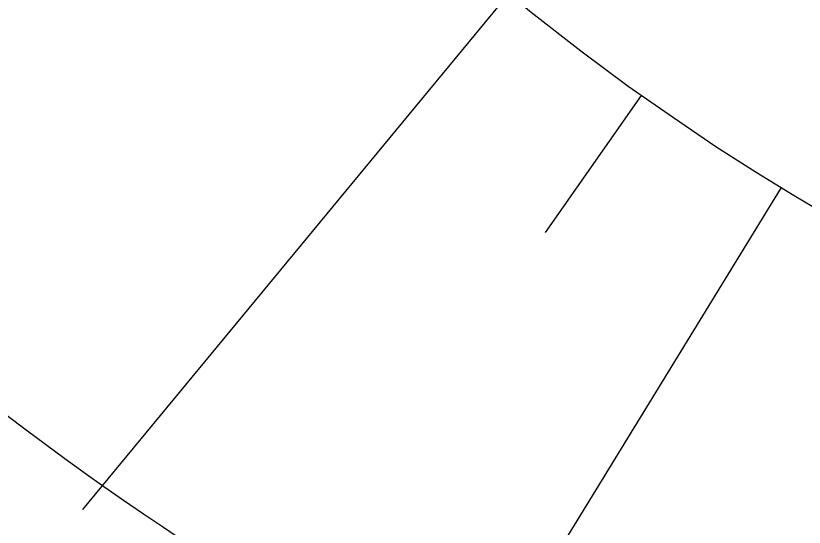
# Model space of a CAD drawing. Extents: x 519536 to 519949, y 326041 to 326519.
# Drawn here: x 519821.143 to 519823.498, y 326213.891 to 326215.418 of the extents above; entities that cross this region are included whole.
import ezdxf

# ---------------------------------------------------------------- set-up
doc = ezdxf.new("R2010")
doc.units = 0
for name, color, linetype in [('RELJ_HORZ_PAMT_####_#', 7, 'Continuous'), ('RELJ_NOGA_####_####_#', 7, 'Continuous'), ('RELJ_NOGL_####_####_#', 7, 'Continuous')]:
    doc.layers.add(name, color=color, linetype=linetype)

msp = doc.modelspace()

# ---------------------------------------------------------------- linework, layer by layer
at = {"layer": 'RELJ_HORZ_PAMT_####_#'}
msp.add_spline([(519826.8905, 326212.0891), (519826.5705, 326211.929), (519826.1346, 326211.6743), (519825.7054, 326211.4081), (519825.489, 326211.278), (519825.2688, 326211.1539), (519824.6429, 326210.823), (519824.0005, 326210.5142), (519823.4965, 326210.3563), (519822.9688, 326210.2968), (519822.4338, 326210.306), (519822.1687, 326210.3271), (519821.9079, 326210.3543), (519821.6499, 326210.3944), (519821.3967, 326210.4591), (519821.1463, 326210.5524), (519820.8964, 326210.6786), (519820.1953, 326211.0809), (519819.4812, 326211.5037), (519819.137, 326211.7192), (519818.801, 326211.9465), (519818.4705, 326212.1835), (519818.1429, 326212.4282), (519817.8613, 326212.6611), (519817.6017, 326212.9154), (519817.3618, 326213.1909), (519817.139, 326213.4872), (519816.9685, 326213.7729), (519816.843, 326214.0781), (519816.7606, 326214.3908), (519816.7375, 326214.5517), (519816.7307, 326214.6334), (519816.7272, 326214.7158), (519816.7465, 326214.9884), (519816.7988, 326215.2584), (519816.9829, 326215.7797), (519817.4838, 326216.8395), (519817.5626, 326216.9982), (519817.6512, 326217.1545), (519817.8497, 326217.4617), (519818.2737, 326218.0681), (519818.5538, 326218.5439)], degree=3, dxfattribs=at)
at = {"layer": 'RELJ_NOGA_####_####_#'}
for p, q in [((519822.615, 326215.484), (519821.342, 326213.944)), ((519823.011, 326215.18), (519822.724, 326214.771)), ((519823.429, 326214.905), (519822.402, 326213.231))]:
    msp.add_line(p, q, dxfattribs=at)
for points in [[(519821.226, 326216.981), (519821.33, 326216.839), (519821.433, 326216.704), (519821.534, 326216.577), (519821.633, 326216.457), (519821.73, 326216.344), (519821.825, 326216.236), (519821.919, 326216.135), (519822.011, 326216.039), (519822.1, 326215.949), (519822.188, 326215.863), (519822.361, 326215.702), (519822.525, 326215.558), (519822.682, 326215.429), (519822.831, 326215.313), (519822.972, 326215.208)], [(519821.226, 326216.981), (519821.33, 326216.839), (519821.433, 326216.704), (519821.534, 326216.577), (519821.633, 326216.457), (519821.73, 326216.344), (519821.825, 326216.236), (519821.919, 326216.135), (519822.011, 326216.039), (519822.1, 326215.949), (519822.188, 326215.863), (519822.361, 326215.702), (519822.525, 326215.558), (519822.682, 326215.429), (519822.831, 326215.313), (519822.972, 326215.208)], [(519821.226, 326216.981), (519821.33, 326216.839), (519821.433, 326216.704), (519821.534, 326216.577), (519821.633, 326216.457), (519821.73, 326216.344), (519821.825, 326216.236), (519821.919, 326216.135), (519822.011, 326216.039), (519822.1, 326215.949), (519822.188, 326215.863), (519822.361, 326215.702), (519822.525, 326215.558), (519822.682, 326215.429), (519822.831, 326215.313), (519822.972, 326215.208)], [(519821.226, 326216.981), (519821.33, 326216.839), (519821.433, 326216.704), (519821.534, 326216.577), (519821.633, 326216.457), (519821.73, 326216.344), (519821.825, 326216.236), (519821.919, 326216.135), (519822.011, 326216.039), (519822.1, 326215.949), (519822.188, 326215.863), (519822.361, 326215.702), (519822.525, 326215.558), (519822.682, 326215.429), (519822.831, 326215.313), (519822.972, 326215.208)], [(519821.226, 326216.981), (519821.33, 326216.839), (519821.433, 326216.704), (519821.534, 326216.577), (519821.633, 326216.457), (519821.73, 326216.344), (519821.825, 326216.236), (519821.919, 326216.135), (519822.011, 326216.039), (519822.1, 326215.949), (519822.188, 326215.863), (519822.361, 326215.702), (519822.525, 326215.558), (519822.682, 326215.429), (519822.831, 326215.313), (519822.972, 326215.208)], [(519821.226, 326216.981), (519821.33, 326216.839), (519821.433, 326216.704), (519821.534, 326216.577), (519821.633, 326216.457), (519821.73, 326216.344), (519821.825, 326216.236), (519821.919, 326216.135), (519822.011, 326216.039), (519822.1, 326215.949), (519822.188, 326215.863), (519822.361, 326215.702), (519822.525, 326215.558), (519822.682, 326215.429), (519822.831, 326215.313), (519822.972, 326215.208)], [(519821.226, 326216.981), (519821.33, 326216.839), (519821.433, 326216.704), (519821.534, 326216.577), (519821.633, 326216.457), (519821.73, 326216.344), (519821.825, 326216.236), (519821.919, 326216.135), (519822.011, 326216.039), (519822.1, 326215.949), (519822.188, 326215.863), (519822.361, 326215.702), (519822.525, 326215.558), (519822.682, 326215.429), (519822.831, 326215.313), (519822.972, 326215.208)], [(519821.226, 326216.981), (519821.33, 326216.839), (519821.433, 326216.704), (519821.534, 326216.577), (519821.633, 326216.457), (519821.73, 326216.344), (519821.825, 326216.236), (519821.919, 326216.135), (519822.011, 326216.039), (519822.1, 326215.949), (519822.188, 326215.863), (519822.361, 326215.702), (519822.525, 326215.558), (519822.682, 326215.429), (519822.831, 326215.313), (519822.972, 326215.208)], [(519821.226, 326216.981), (519821.33, 326216.839), (519821.433, 326216.704), (519821.534, 326216.577), (519821.633, 326216.457), (519821.73, 326216.344), (519821.825, 326216.236), (519821.919, 326216.135), (519822.011, 326216.039), (519822.1, 326215.949), (519822.188, 326215.863), (519822.361, 326215.702), (519822.525, 326215.558), (519822.682, 326215.429), (519822.831, 326215.313), (519822.972, 326215.208)], [(519821.226, 326216.981), (519821.33, 326216.839), (519821.433, 326216.704), (519821.534, 326216.577), (519821.633, 326216.457), (519821.73, 326216.344), (519821.825, 326216.236), (519821.919, 326216.135), (519822.011, 326216.039), (519822.1, 326215.949), (519822.188, 326215.863), (519822.361, 326215.702), (519822.525, 326215.558), (519822.682, 326215.429), (519822.831, 326215.313), (519822.972, 326215.208)], [(519821.226, 326216.981), (519821.33, 326216.839), (519821.433, 326216.704), (519821.534, 326216.577), (519821.633, 326216.457), (519821.73, 326216.344), (519821.825, 326216.236), (519821.919, 326216.135), (519822.011, 326216.039), (519822.1, 326215.949), (519822.188, 326215.863), (519822.361, 326215.702), (519822.525, 326215.558), (519822.682, 326215.429), (519822.831, 326215.313), (519822.972, 326215.208)], [(519821.226, 326216.981), (519821.33, 326216.839), (519821.433, 326216.704), (519821.534, 326216.577), (519821.633, 326216.457), (519821.73, 326216.344), (519821.825, 326216.236), (519821.919, 326216.135), (519822.011, 326216.039), (519822.1, 326215.949), (519822.188, 326215.863), (519822.361, 326215.702), (519822.525, 326215.558), (519822.682, 326215.429), (519822.831, 326215.313), (519822.972, 326215.208)], [(519821.226, 326216.981), (519821.33, 326216.839), (519821.433, 326216.704), (519821.534, 326216.577), (519821.633, 326216.457), (519821.73, 326216.344), (519821.825, 326216.236), (519821.919, 326216.135), (519822.011, 326216.039), (519822.1, 326215.949), (519822.188, 326215.863), (519822.361, 326215.702), (519822.525, 326215.558), (519822.682, 326215.429), (519822.831, 326215.313), (519822.972, 326215.208)], [(519821.226, 326216.981), (519821.33, 326216.839), (519821.433, 326216.704), (519821.534, 326216.577), (519821.633, 326216.457), (519821.73, 326216.344), (519821.825, 326216.236), (519821.919, 326216.135), (519822.011, 326216.039), (519822.1, 326215.949), (519822.188, 326215.863), (519822.361, 326215.702), (519822.525, 326215.558), (519822.682, 326215.429), (519822.831, 326215.313), (519822.972, 326215.208)], [(519821.226, 326216.981), (519821.33, 326216.839), (519821.433, 326216.704), (519821.534, 326216.577), (519821.633, 326216.457), (519821.73, 326216.344), (519821.825, 326216.236), (519821.919, 326216.135), (519822.011, 326216.039), (519822.1, 326215.949), (519822.188, 326215.863), (519822.361, 326215.702), (519822.525, 326215.558), (519822.682, 326215.429), (519822.831, 326215.313), (519822.972, 326215.208)], [(519821.226, 326216.981), (519821.33, 326216.839), (519821.433, 326216.704), (519821.534, 326216.577), (519821.633, 326216.457), (519821.73, 326216.344), (519821.825, 326216.236), (519821.919, 326216.135), (519822.011, 326216.039), (519822.1, 326215.949), (519822.188, 326215.863), (519822.361, 326215.702), (519822.525, 326215.558), (519822.682, 326215.429), (519822.831, 326215.313), (519822.972, 326215.208)], [(519821.226, 326216.981), (519821.33, 326216.839), (519821.433, 326216.704), (519821.534, 326216.577), (519821.633, 326216.457), (519821.73, 326216.344), (519821.825, 326216.236), (519821.919, 326216.135), (519822.011, 326216.039), (519822.1, 326215.949), (519822.188, 326215.863), (519822.361, 326215.702), (519822.525, 326215.558), (519822.682, 326215.429), (519822.831, 326215.313), (519822.972, 326215.208)], [(519821.226, 326216.981), (519821.33, 326216.839), (519821.433, 326216.704), (519821.534, 326216.577), (519821.633, 326216.457), (519821.73, 326216.344), (519821.825, 326216.236), (519821.919, 326216.135), (519822.011, 326216.039), (519822.1, 326215.949), (519822.188, 326215.863), (519822.361, 326215.702), (519822.525, 326215.558), (519822.682, 326215.429), (519822.831, 326215.313), (519822.972, 326215.208)], [(519821.226, 326216.981), (519821.33, 326216.839), (519821.433, 326216.704), (519821.534, 326216.577), (519821.633, 326216.457), (519821.73, 326216.344), (519821.825, 326216.236), (519821.919, 326216.135), (519822.011, 326216.039), (519822.1, 326215.949), (519822.188, 326215.863), (519822.361, 326215.702), (519822.525, 326215.558), (519822.682, 326215.429), (519822.831, 326215.313), (519822.972, 326215.208)], [(519821.226, 326216.981), (519821.33, 326216.839), (519821.433, 326216.704), (519821.534, 326216.577), (519821.633, 326216.457), (519821.73, 326216.344), (519821.825, 326216.236), (519821.919, 326216.135), (519822.011, 326216.039), (519822.1, 326215.949), (519822.188, 326215.863), (519822.361, 326215.702), (519822.525, 326215.558), (519822.682, 326215.429), (519822.831, 326215.313), (519822.972, 326215.208)], [(519821.226, 326216.981), (519821.33, 326216.839), (519821.433, 326216.704), (519821.534, 326216.577), (519821.633, 326216.457), (519821.73, 326216.344), (519821.825, 326216.236), (519821.919, 326216.135), (519822.011, 326216.039), (519822.1, 326215.949), (519822.188, 326215.863), (519822.361, 326215.702), (519822.525, 326215.558), (519822.682, 326215.429), (519822.831, 326215.313), (519822.972, 326215.208)], [(519821.226, 326216.981), (519821.33, 326216.839), (519821.433, 326216.704), (519821.534, 326216.577), (519821.633, 326216.457), (519821.73, 326216.344), (519821.825, 326216.236), (519821.919, 326216.135), (519822.011, 326216.039), (519822.1, 326215.949), (519822.188, 326215.863), (519822.361, 326215.702), (519822.525, 326215.558), (519822.682, 326215.429), (519822.831, 326215.313), (519822.972, 326215.208)], [(519821.226, 326216.981), (519821.33, 326216.839), (519821.433, 326216.704), (519821.534, 326216.577), (519821.633, 326216.457), (519821.73, 326216.344), (519821.825, 326216.236), (519821.919, 326216.135), (519822.011, 326216.039), (519822.1, 326215.949), (519822.188, 326215.863), (519822.361, 326215.702), (519822.525, 326215.558), (519822.682, 326215.429), (519822.831, 326215.313), (519822.972, 326215.208)], [(519821.226, 326216.981), (519821.33, 326216.839), (519821.433, 326216.704), (519821.534, 326216.577), (519821.633, 326216.457), (519821.73, 326216.344), (519821.825, 326216.236), (519821.919, 326216.135), (519822.011, 326216.039), (519822.1, 326215.949), (519822.188, 326215.863), (519822.361, 326215.702), (519822.525, 326215.558), (519822.682, 326215.429), (519822.831, 326215.313), (519822.972, 326215.208)], [(519821.226, 326216.981), (519821.33, 326216.839), (519821.433, 326216.704), (519821.534, 326216.577), (519821.633, 326216.457), (519821.73, 326216.344), (519821.825, 326216.236), (519821.919, 326216.135), (519822.011, 326216.039), (519822.1, 326215.949), (519822.188, 326215.863), (519822.361, 326215.702), (519822.525, 326215.558), (519822.682, 326215.429), (519822.831, 326215.313), (519822.972, 326215.208)], [(519821.226, 326216.981), (519821.33, 326216.839), (519821.433, 326216.704), (519821.534, 326216.577), (519821.633, 326216.457), (519821.73, 326216.344), (519821.825, 326216.236), (519821.919, 326216.135), (519822.011, 326216.039), (519822.1, 326215.949), (519822.188, 326215.863), (519822.361, 326215.702), (519822.525, 326215.558), (519822.682, 326215.429), (519822.831, 326215.313), (519822.972, 326215.208)], [(519821.226, 326216.981), (519821.33, 326216.839), (519821.433, 326216.704), (519821.534, 326216.577), (519821.633, 326216.457), (519821.73, 326216.344), (519821.825, 326216.236), (519821.919, 326216.135), (519822.011, 326216.039), (519822.1, 326215.949), (519822.188, 326215.863), (519822.361, 326215.702), (519822.525, 326215.558), (519822.682, 326215.429), (519822.831, 326215.313), (519822.972, 326215.208)], [(519821.226, 326216.981), (519821.33, 326216.839), (519821.433, 326216.704), (519821.534, 326216.577), (519821.633, 326216.457), (519821.73, 326216.344), (519821.825, 326216.236), (519821.919, 326216.135), (519822.011, 326216.039), (519822.1, 326215.949), (519822.188, 326215.863), (519822.361, 326215.702), (519822.525, 326215.558), (519822.682, 326215.429), (519822.831, 326215.313), (519822.972, 326215.208)], [(519821.226, 326216.981), (519821.33, 326216.839), (519821.433, 326216.704), (519821.534, 326216.577), (519821.633, 326216.457), (519821.73, 326216.344), (519821.825, 326216.236), (519821.919, 326216.135), (519822.011, 326216.039), (519822.1, 326215.949), (519822.188, 326215.863), (519822.361, 326215.702), (519822.525, 326215.558), (519822.682, 326215.429), (519822.831, 326215.313), (519822.972, 326215.208)], [(519821.226, 326216.981), (519821.33, 326216.839), (519821.433, 326216.704), (519821.534, 326216.577), (519821.633, 326216.457), (519821.73, 326216.344), (519821.825, 326216.236), (519821.919, 326216.135), (519822.011, 326216.039), (519822.1, 326215.949), (519822.188, 326215.863), (519822.361, 326215.702), (519822.525, 326215.558), (519822.682, 326215.429), (519822.831, 326215.313), (519822.972, 326215.208)], [(519821.226, 326216.981), (519821.33, 326216.839), (519821.433, 326216.704), (519821.534, 326216.577), (519821.633, 326216.457), (519821.73, 326216.344), (519821.825, 326216.236), (519821.919, 326216.135), (519822.011, 326216.039), (519822.1, 326215.949), (519822.188, 326215.863), (519822.361, 326215.702), (519822.525, 326215.558), (519822.682, 326215.429), (519822.831, 326215.313), (519822.972, 326215.208)], [(519821.226, 326216.981), (519821.33, 326216.839), (519821.433, 326216.704), (519821.534, 326216.577), (519821.633, 326216.457), (519821.73, 326216.344), (519821.825, 326216.236), (519821.919, 326216.135), (519822.011, 326216.039), (519822.1, 326215.949), (519822.188, 326215.863), (519822.361, 326215.702), (519822.525, 326215.558), (519822.682, 326215.429), (519822.831, 326215.313), (519822.972, 326215.208)], [(519821.226, 326216.981), (519821.33, 326216.839), (519821.433, 326216.704), (519821.534, 326216.577), (519821.633, 326216.457), (519821.73, 326216.344), (519821.825, 326216.236), (519821.919, 326216.135), (519822.011, 326216.039), (519822.1, 326215.949), (519822.188, 326215.863), (519822.361, 326215.702), (519822.525, 326215.558), (519822.682, 326215.429), (519822.831, 326215.313), (519822.972, 326215.208)], [(519821.226, 326216.981), (519821.33, 326216.839), (519821.433, 326216.704), (519821.534, 326216.577), (519821.633, 326216.457), (519821.73, 326216.344), (519821.825, 326216.236), (519821.919, 326216.135), (519822.011, 326216.039), (519822.1, 326215.949), (519822.188, 326215.863), (519822.361, 326215.702), (519822.525, 326215.558), (519822.682, 326215.429), (519822.831, 326215.313), (519822.972, 326215.208)], [(519821.226, 326216.981), (519821.33, 326216.839), (519821.433, 326216.704), (519821.534, 326216.577), (519821.633, 326216.457), (519821.73, 326216.344), (519821.825, 326216.236), (519821.919, 326216.135), (519822.011, 326216.039), (519822.1, 326215.949), (519822.188, 326215.863), (519822.361, 326215.702), (519822.525, 326215.558), (519822.682, 326215.429), (519822.831, 326215.313), (519822.972, 326215.208)], [(519821.226, 326216.981), (519821.33, 326216.839), (519821.433, 326216.704), (519821.534, 326216.577), (519821.633, 326216.457), (519821.73, 326216.344), (519821.825, 326216.236), (519821.919, 326216.135), (519822.011, 326216.039), (519822.1, 326215.949), (519822.188, 326215.863), (519822.361, 326215.702), (519822.525, 326215.558), (519822.682, 326215.429), (519822.831, 326215.313), (519822.972, 326215.208)], [(519821.226, 326216.981), (519821.33, 326216.839), (519821.433, 326216.704), (519821.534, 326216.577), (519821.633, 326216.457), (519821.73, 326216.344), (519821.825, 326216.236), (519821.919, 326216.135), (519822.011, 326216.039), (519822.1, 326215.949), (519822.188, 326215.863), (519822.361, 326215.702), (519822.525, 326215.558), (519822.682, 326215.429), (519822.831, 326215.313), (519822.972, 326215.208)], [(519821.226, 326216.981), (519821.33, 326216.839), (519821.433, 326216.704), (519821.534, 326216.577), (519821.633, 326216.457), (519821.73, 326216.344), (519821.825, 326216.236), (519821.919, 326216.135), (519822.011, 326216.039), (519822.1, 326215.949), (519822.188, 326215.863), (519822.361, 326215.702), (519822.525, 326215.558), (519822.682, 326215.429), (519822.831, 326215.313), (519822.972, 326215.208)], [(519821.226, 326216.981), (519821.33, 326216.839), (519821.433, 326216.704), (519821.534, 326216.577), (519821.633, 326216.457), (519821.73, 326216.344), (519821.825, 326216.236), (519821.919, 326216.135), (519822.011, 326216.039), (519822.1, 326215.949), (519822.188, 326215.863), (519822.361, 326215.702), (519822.525, 326215.558), (519822.682, 326215.429), (519822.831, 326215.313), (519822.972, 326215.208)], [(519821.226, 326216.981), (519821.33, 326216.839), (519821.433, 326216.704), (519821.534, 326216.577), (519821.633, 326216.457), (519821.73, 326216.344), (519821.825, 326216.236), (519821.919, 326216.135), (519822.011, 326216.039), (519822.1, 326215.949), (519822.188, 326215.863), (519822.361, 326215.702), (519822.525, 326215.558), (519822.682, 326215.429), (519822.831, 326215.313), (519822.972, 326215.208)], [(519821.226, 326216.981), (519821.33, 326216.839), (519821.433, 326216.704), (519821.534, 326216.577), (519821.633, 326216.457), (519821.73, 326216.344), (519821.825, 326216.236), (519821.919, 326216.135), (519822.011, 326216.039), (519822.1, 326215.949), (519822.188, 326215.863), (519822.361, 326215.702), (519822.525, 326215.558), (519822.682, 326215.429), (519822.831, 326215.313), (519822.972, 326215.208)], [(519821.226, 326216.981), (519821.33, 326216.839), (519821.433, 326216.704), (519821.534, 326216.577), (519821.633, 326216.457), (519821.73, 326216.344), (519821.825, 326216.236), (519821.919, 326216.135), (519822.011, 326216.039), (519822.1, 326215.949), (519822.188, 326215.863), (519822.361, 326215.702), (519822.525, 326215.558), (519822.682, 326215.429), (519822.831, 326215.313), (519822.972, 326215.208)], [(519821.226, 326216.981), (519821.33, 326216.839), (519821.433, 326216.704), (519821.534, 326216.577), (519821.633, 326216.457), (519821.73, 326216.344), (519821.825, 326216.236), (519821.919, 326216.135), (519822.011, 326216.039), (519822.1, 326215.949), (519822.188, 326215.863), (519822.361, 326215.702), (519822.525, 326215.558), (519822.682, 326215.429), (519822.831, 326215.313), (519822.972, 326215.208)], [(519821.226, 326216.981), (519821.33, 326216.839), (519821.433, 326216.704), (519821.534, 326216.577), (519821.633, 326216.457), (519821.73, 326216.344), (519821.825, 326216.236), (519821.919, 326216.135), (519822.011, 326216.039), (519822.1, 326215.949), (519822.188, 326215.863), (519822.361, 326215.702), (519822.525, 326215.558), (519822.682, 326215.429), (519822.831, 326215.313), (519822.972, 326215.208)], [(519821.226, 326216.981), (519821.33, 326216.839), (519821.433, 326216.704), (519821.534, 326216.577), (519821.633, 326216.457), (519821.73, 326216.344), (519821.825, 326216.236), (519821.919, 326216.135), (519822.011, 326216.039), (519822.1, 326215.949), (519822.188, 326215.863), (519822.361, 326215.702), (519822.525, 326215.558), (519822.682, 326215.429), (519822.831, 326215.313), (519822.972, 326215.208)], [(519821.226, 326216.981), (519821.33, 326216.839), (519821.433, 326216.704), (519821.534, 326216.577), (519821.633, 326216.457), (519821.73, 326216.344), (519821.825, 326216.236), (519821.919, 326216.135), (519822.011, 326216.039), (519822.1, 326215.949), (519822.188, 326215.863), (519822.361, 326215.702), (519822.525, 326215.558), (519822.682, 326215.429), (519822.831, 326215.313), (519822.972, 326215.208)], [(519821.226, 326216.981), (519821.33, 326216.839), (519821.433, 326216.704), (519821.534, 326216.577), (519821.633, 326216.457), (519821.73, 326216.344), (519821.825, 326216.236), (519821.919, 326216.135), (519822.011, 326216.039), (519822.1, 326215.949), (519822.188, 326215.863), (519822.361, 326215.702), (519822.525, 326215.558), (519822.682, 326215.429), (519822.831, 326215.313), (519822.972, 326215.208)], [(519821.226, 326216.981), (519821.33, 326216.839), (519821.433, 326216.704), (519821.534, 326216.577), (519821.633, 326216.457), (519821.73, 326216.344), (519821.825, 326216.236), (519821.919, 326216.135), (519822.011, 326216.039), (519822.1, 326215.949), (519822.188, 326215.863), (519822.361, 326215.702), (519822.525, 326215.558), (519822.682, 326215.429), (519822.831, 326215.313), (519822.972, 326215.208)], [(519822.972, 326215.208), (519823.107, 326215.114), (519823.234, 326215.028), (519823.354, 326214.951), (519823.468, 326214.881), (519823.575, 326214.818)], [(519822.972, 326215.208), (519823.107, 326215.114), (519823.234, 326215.028), (519823.354, 326214.951), (519823.468, 326214.881), (519823.575, 326214.818)], [(519822.972, 326215.208), (519823.107, 326215.114), (519823.234, 326215.028), (519823.354, 326214.951), (519823.468, 326214.881), (519823.575, 326214.818)], [(519822.972, 326215.208), (519823.107, 326215.114), (519823.234, 326215.028), (519823.354, 326214.951), (519823.468, 326214.881), (519823.575, 326214.818)], [(519822.972, 326215.208), (519823.107, 326215.114), (519823.234, 326215.028), (519823.354, 326214.951), (519823.468, 326214.881), (519823.575, 326214.818)], [(519822.972, 326215.208), (519823.107, 326215.114), (519823.234, 326215.028), (519823.354, 326214.951), (519823.468, 326214.881), (519823.575, 326214.818)], [(519822.972, 326215.208), (519823.107, 326215.114), (519823.234, 326215.028), (519823.354, 326214.951), (519823.468, 326214.881), (519823.575, 326214.818)], [(519822.972, 326215.208), (519823.107, 326215.114), (519823.234, 326215.028), (519823.354, 326214.951), (519823.468, 326214.881), (519823.575, 326214.818)], [(519822.972, 326215.208), (519823.107, 326215.114), (519823.234, 326215.028), (519823.354, 326214.951), (519823.468, 326214.881), (519823.575, 326214.818)], [(519822.972, 326215.208), (519823.107, 326215.114), (519823.234, 326215.028), (519823.354, 326214.951), (519823.468, 326214.881), (519823.575, 326214.818)], [(519822.972, 326215.208), (519823.107, 326215.114), (519823.234, 326215.028), (519823.354, 326214.951), (519823.468, 326214.881), (519823.575, 326214.818)], [(519822.972, 326215.208), (519823.107, 326215.114), (519823.234, 326215.028), (519823.354, 326214.951), (519823.468, 326214.881), (519823.575, 326214.818)], [(519822.972, 326215.208), (519823.107, 326215.114), (519823.234, 326215.028), (519823.354, 326214.951), (519823.468, 326214.881), (519823.575, 326214.818)], [(519822.972, 326215.208), (519823.107, 326215.114), (519823.234, 326215.028), (519823.354, 326214.951), (519823.468, 326214.881), (519823.575, 326214.818)], [(519822.972, 326215.208), (519823.107, 326215.114), (519823.234, 326215.028), (519823.354, 326214.951), (519823.468, 326214.881), (519823.575, 326214.818)], [(519822.972, 326215.208), (519823.107, 326215.114), (519823.234, 326215.028), (519823.354, 326214.951), (519823.468, 326214.881), (519823.575, 326214.818)], [(519822.972, 326215.208), (519823.107, 326215.114), (519823.234, 326215.028), (519823.354, 326214.951), (519823.468, 326214.881), (519823.575, 326214.818)], [(519822.972, 326215.208), (519823.107, 326215.114), (519823.234, 326215.028), (519823.354, 326214.951), (519823.468, 326214.881), (519823.575, 326214.818)], [(519822.972, 326215.208), (519823.107, 326215.114), (519823.234, 326215.028), (519823.354, 326214.951), (519823.468, 326214.881), (519823.575, 326214.818)], [(519822.972, 326215.208), (519823.107, 326215.114), (519823.234, 326215.028), (519823.354, 326214.951), (519823.468, 326214.881), (519823.575, 326214.818)], [(519822.972, 326215.208), (519823.107, 326215.114), (519823.234, 326215.028), (519823.354, 326214.951), (519823.468, 326214.881), (519823.575, 326214.818)], [(519822.972, 326215.208), (519823.107, 326215.114), (519823.234, 326215.028), (519823.354, 326214.951), (519823.468, 326214.881), (519823.575, 326214.818)], [(519822.972, 326215.208), (519823.107, 326215.114), (519823.234, 326215.028), (519823.354, 326214.951), (519823.468, 326214.881), (519823.575, 326214.818)], [(519822.972, 326215.208), (519823.107, 326215.114), (519823.234, 326215.028), (519823.354, 326214.951), (519823.468, 326214.881), (519823.575, 326214.818)], [(519822.972, 326215.208), (519823.107, 326215.114), (519823.234, 326215.028), (519823.354, 326214.951), (519823.468, 326214.881), (519823.575, 326214.818)], [(519822.972, 326215.208), (519823.107, 326215.114), (519823.234, 326215.028), (519823.354, 326214.951), (519823.468, 326214.881), (519823.575, 326214.818)], [(519822.972, 326215.208), (519823.107, 326215.114), (519823.234, 326215.028), (519823.354, 326214.951), (519823.468, 326214.881), (519823.575, 326214.818)], [(519822.972, 326215.208), (519823.107, 326215.114), (519823.234, 326215.028), (519823.354, 326214.951), (519823.468, 326214.881), (519823.575, 326214.818)], [(519822.972, 326215.208), (519823.107, 326215.114), (519823.234, 326215.028), (519823.354, 326214.951), (519823.468, 326214.881), (519823.575, 326214.818)], [(519822.972, 326215.208), (519823.107, 326215.114), (519823.234, 326215.028), (519823.354, 326214.951), (519823.468, 326214.881), (519823.575, 326214.818)], [(519822.972, 326215.208), (519823.107, 326215.114), (519823.234, 326215.028), (519823.354, 326214.951), (519823.468, 326214.881), (519823.575, 326214.818)], [(519822.972, 326215.208), (519823.107, 326215.114), (519823.234, 326215.028), (519823.354, 326214.951), (519823.468, 326214.881), (519823.575, 326214.818)], [(519822.972, 326215.208), (519823.107, 326215.114), (519823.234, 326215.028), (519823.354, 326214.951), (519823.468, 326214.881), (519823.575, 326214.818)], [(519822.972, 326215.208), (519823.107, 326215.114), (519823.234, 326215.028), (519823.354, 326214.951), (519823.468, 326214.881), (519823.575, 326214.818)], [(519822.972, 326215.208), (519823.107, 326215.114), (519823.234, 326215.028), (519823.354, 326214.951), (519823.468, 326214.881), (519823.575, 326214.818)], [(519822.972, 326215.208), (519823.107, 326215.114), (519823.234, 326215.028), (519823.354, 326214.951), (519823.468, 326214.881), (519823.575, 326214.818)], [(519822.972, 326215.208), (519823.107, 326215.114), (519823.234, 326215.028), (519823.354, 326214.951), (519823.468, 326214.881), (519823.575, 326214.818)], [(519822.972, 326215.208), (519823.107, 326215.114), (519823.234, 326215.028), (519823.354, 326214.951), (519823.468, 326214.881), (519823.575, 326214.818)], [(519822.972, 326215.208), (519823.107, 326215.114), (519823.234, 326215.028), (519823.354, 326214.951), (519823.468, 326214.881), (519823.575, 326214.818)], [(519822.972, 326215.208), (519823.107, 326215.114), (519823.234, 326215.028), (519823.354, 326214.951), (519823.468, 326214.881), (519823.575, 326214.818)], [(519822.972, 326215.208), (519823.107, 326215.114), (519823.234, 326215.028), (519823.354, 326214.951), (519823.468, 326214.881), (519823.575, 326214.818)], [(519822.972, 326215.208), (519823.107, 326215.114), (519823.234, 326215.028), (519823.354, 326214.951), (519823.468, 326214.881), (519823.575, 326214.818)], [(519822.972, 326215.208), (519823.107, 326215.114), (519823.234, 326215.028), (519823.354, 326214.951), (519823.468, 326214.881), (519823.575, 326214.818)], [(519822.972, 326215.208), (519823.107, 326215.114), (519823.234, 326215.028), (519823.354, 326214.951), (519823.468, 326214.881), (519823.575, 326214.818)], [(519822.972, 326215.208), (519823.107, 326215.114), (519823.234, 326215.028), (519823.354, 326214.951), (519823.468, 326214.881), (519823.575, 326214.818)], [(519822.972, 326215.208), (519823.107, 326215.114), (519823.234, 326215.028), (519823.354, 326214.951), (519823.468, 326214.881), (519823.575, 326214.818)], [(519822.972, 326215.208), (519823.107, 326215.114), (519823.234, 326215.028), (519823.354, 326214.951), (519823.468, 326214.881), (519823.575, 326214.818)], [(519822.972, 326215.208), (519823.107, 326215.114), (519823.234, 326215.028), (519823.354, 326214.951), (519823.468, 326214.881), (519823.575, 326214.818)]]:
    msp.add_lwpolyline(points, dxfattribs=at)
at = {"layer": 'RELJ_NOGL_####_####_#'}
msp.add_spline([(519829.077, 326228.426), (519825.145, 326228.435), (519820.941, 326226.28), (519818.428, 326220.636), (519820.325, 326214.941), (519824.26, 326212.479)], degree=3, dxfattribs=at)

doc.saveas('drawing.dxf')
